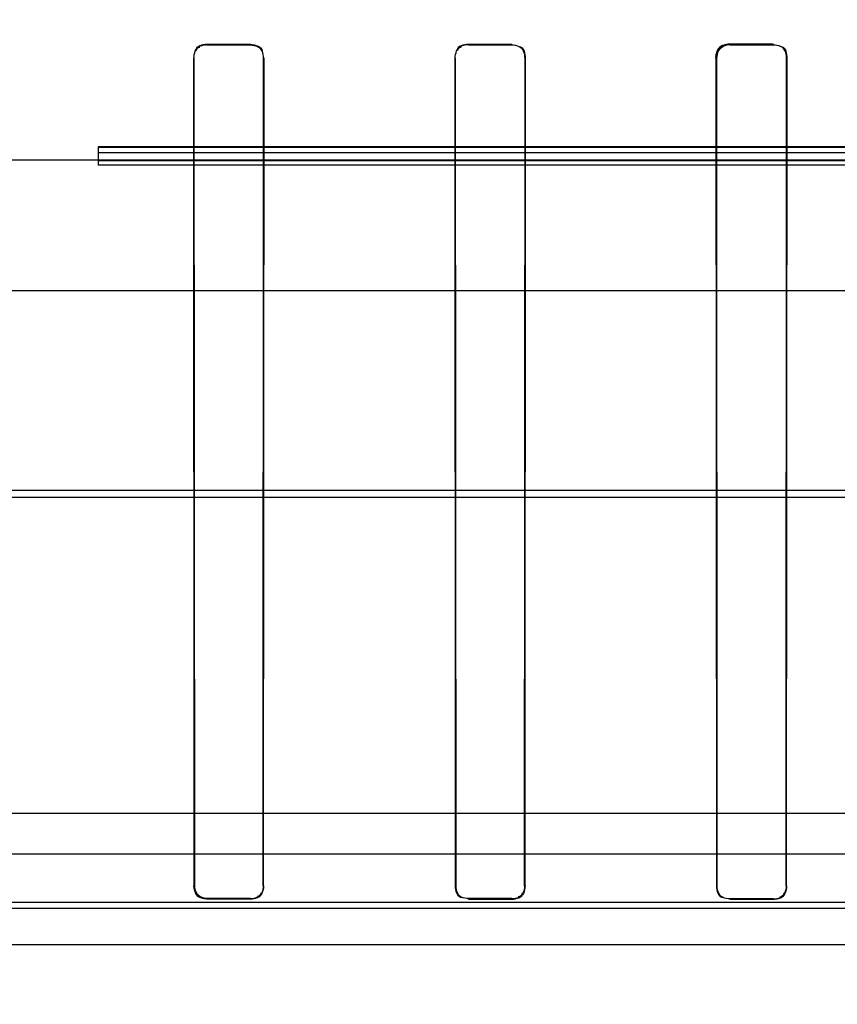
# Model space of a CAD drawing. Header units: millimetres. Extents: x 0 to 297, y 0 to 210.
# Tile 380 of 401: x 242.2581 to 242.3519, y 158.7246 to 158.8376. Entities that reach past the tile are written whole.
import ezdxf

# ---------------------------------------------------------------- set-up
doc = ezdxf.new("R2010")
doc.units = ezdxf.units.MM
doc.header["$LTSCALE"] = 16.335
doc.layers.get('0').update_dxf_attribs({"linetype": 'CONTINUOUS'})
for name, color, linetype in [('AXES_REF', 7, 'CONTINUOUS'), ('INTFCLR_1', 7, 'CONTINUOUS'), ('INTFCLR_144815', 7, 'CONTINUOUS'), ('INTFCLR_72935', 7, 'CONTINUOUS')]:
    doc.layers.add(name, color=color, linetype=linetype)

msp = doc.modelspace()

# ---------------------------------------------------------------- linework, layer by layer
at = {"color": 7, "linetype": 'Continuous'}
for radius in [4.8479140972, 4.8475, 4.8164570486]:
    msp.add_circle((241.5069109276, 154.9564782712), radius, dxfattribs=at)
msp.add_arc((241.5069109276, 154.9564782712), 4.8, 278.2771290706, 261.7228709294, dxfattribs=at)
at = {"layer": 'AXES_REF', "color": 7, "linetype": 'Continuous'}
msp.add_arc((241.5069109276, 154.9564782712), 4.91, 113.0826656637, 66.9173343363, dxfattribs=at)
at = {"layer": 'AXES_REF', "color": 9, "linetype": 'Continuous'}
msp.add_arc((241.5069109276, 154.9564782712), 4.4222561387, 94.4118118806, 85.5881881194, dxfattribs=at)
at = {"layer": 'INTFCLR_1', "color": 6, "linetype": 'Continuous'}
for p, q in [((242.2795507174, 158.8347345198), (242.2845507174, 158.8347354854)), ((242.2845507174, 158.8346801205), (242.2795507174, 158.8346792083)), ((242.3095507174, 158.8347451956), (242.3145507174, 158.8347481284)), ((242.3145507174, 158.8346920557), (242.3095507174, 158.8346892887)), ((242.3395507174, 158.8347679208), (242.3445507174, 158.8347729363)), ((242.3445507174, 158.8347154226), (242.3395507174, 158.8347107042)), ((242.2780008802, 158.8331826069), (242.2780532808, 158.7381826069)), ((242.2780560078, 158.8331826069), (242.278105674, 158.7381826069)), ((242.2859971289, 158.7381826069), (242.2860468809, 158.8331826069)), ((242.2860496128, 158.7381826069), (242.2861021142, 158.8331826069)), ((242.3079908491, 158.8331826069), (242.3080437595, 158.7381826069)), ((242.3080465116, 158.8331826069), (242.3080966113, 158.7381826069)), ((242.31600898, 158.7381826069), (242.3160593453, 158.8331826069)), ((242.3160621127, 158.7381826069), (242.3161153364, 158.8331826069)), ((242.3379688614, 158.8331826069), (242.3380229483, 158.7381826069)), ((242.338025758, 158.8331826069), (242.3380768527, 158.7381826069)), ((242.3460316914, 158.7381826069), (242.3460832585, 158.8331826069)), ((242.3460860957, 158.7381826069), (242.3461407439, 158.8331826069)), ((242.2795507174, 158.7367372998), (242.2845507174, 158.736736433)), ((242.2845507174, 158.7366839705), (242.2795507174, 158.7366848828)), ((242.3095507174, 158.7367277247), (242.3145507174, 158.736725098)), ((242.3145507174, 158.7366720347), (242.3095507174, 158.7366748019)), ((242.3395507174, 158.7367074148), (242.3445507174, 158.7367029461)), ((242.3445507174, 158.7366486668), (242.3395507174, 158.7366533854))]:
    msp.add_line(p, q, dxfattribs=at)
at = {"layer": 'INTFCLR_1', "color": 9, "linetype": 'Continuous'}
for p, q in [((242.2795507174, 158.8346792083), (242.2795507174, 158.8347345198)), ((242.2845507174, 158.8347354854), (242.2845507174, 158.8346801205)), ((242.3095507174, 158.8346892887), (242.3095507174, 158.8347451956)), ((242.3145507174, 158.8347481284), (242.3145507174, 158.8346920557)), ((242.3395507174, 158.8347107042), (242.3395507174, 158.8347679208)), ((242.3445507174, 158.8347729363), (242.3445507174, 158.8347154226)), ((242.2780008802, 158.8331826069), (242.2780560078, 158.8331826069)), ((242.2860468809, 158.8331826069), (242.2861021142, 158.8331826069)), ((242.3079908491, 158.8331826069), (242.3080465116, 158.8331826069)), ((242.3160593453, 158.8331826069), (242.3161153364, 158.8331826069)), ((242.3379688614, 158.8331826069), (242.338025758, 158.8331826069)), ((242.3460832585, 158.8331826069), (242.3461407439, 158.8331826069)), ((242.278105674, 158.7381826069), (242.2780532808, 158.7381826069)), ((242.2860496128, 158.7381826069), (242.2859971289, 158.7381826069)), ((242.3080966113, 158.7381826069), (242.3080437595, 158.7381826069)), ((242.3160621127, 158.7381826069), (242.31600898, 158.7381826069)), ((242.3380768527, 158.7381826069), (242.3380229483, 158.7381826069)), ((242.3460860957, 158.7381826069), (242.3460316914, 158.7381826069)), ((242.2795507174, 158.7366848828), (242.2795507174, 158.7367372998)), ((242.2845507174, 158.736736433), (242.2845507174, 158.7366839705)), ((242.3095507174, 158.7366748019), (242.3095507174, 158.7367277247)), ((242.3145507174, 158.736725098), (242.3145507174, 158.7366720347)), ((242.3395507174, 158.7366533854), (242.3395507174, 158.7367074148)), ((242.3445507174, 158.7367029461), (242.3445507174, 158.7366486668))]:
    msp.add_line(p, q, dxfattribs=at)
at = {"layer": 'INTFCLR_1', "color": 7, "linetype": 'Continuous'}
msp.add_line((242.3381417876, 158.8337680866), (242.338025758, 158.8331826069), dxfattribs=at)
for points in [[(242.3379688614, 158.8331826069), (242.3379702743, 158.8332514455), (242.3379746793, 158.8333201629), (242.3379820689, 158.8333886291), (242.3379924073, 158.8334565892), (242.3380056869, 158.833524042), (242.3380219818, 158.8335912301), (242.3380413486, 158.8336581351), (242.3380637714, 158.8337244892), (242.338089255, 158.8337901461)], [(242.2784924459, 158.7371230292), (242.2784265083, 158.7371932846), (242.2783648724, 158.7372680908), (242.2783078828, 158.7373472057), (242.2782557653, 158.737430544), (242.2782089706, 158.7375176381), (242.2781680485, 158.7376075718), (242.2781332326, 158.7376997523), (242.2781045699, 158.7377939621), (242.2780821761, 158.7378897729), (242.278066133, 158.7379867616), (242.2780564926, 158.7380845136), (242.2780532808, 158.7381826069)], [(242.278105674, 158.7381826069), (242.2781088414, 158.7380869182), (242.2781182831, 158.7379920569), (242.2781338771, 158.7378984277), (242.2781554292, 158.7378065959), (242.2781827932, 158.7377167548), (242.278215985, 158.7376287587), (242.2782549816, 158.7375428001), (242.2782995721, 158.737459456), (242.278349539, 158.7373791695), (242.2784046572, 158.7373023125), (242.2784647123, 158.737229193), (242.2785294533, 158.7371601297)], [(242.2795507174, 158.7366848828), (242.2794647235, 158.7366873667), (242.2793823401, 158.7366944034), (242.2793037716, 158.7367054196), (242.2792299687, 158.7367196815), (242.2791602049, 158.7367367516), (242.2790921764, 158.7367568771), (242.2790248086, 158.7367803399), (242.2789594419, 158.7368066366), (242.2788973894, 158.7368350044), (242.2788389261, 158.7368649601), (242.2787837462, 158.7368963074), (242.2787321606, 158.7369285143), (242.2786842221, 158.7369611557), (242.2786396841, 158.7369940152), (242.2785983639, 158.7370268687), (242.2785601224, 158.7370594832), (242.2785248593, 158.7370916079), (242.2784924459, 158.7371230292)], [(242.2785294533, 158.7371601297), (242.2785599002, 158.7371305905), (242.2785930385, 158.7371003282), (242.2786289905, 158.7370695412), (242.278667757, 158.7370385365), (242.2787095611, 158.7370074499), (242.2787548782, 158.7369762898), (242.2788041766, 158.7369451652), (242.2788572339, 158.7369146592), (242.2789134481, 158.7368854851), (242.2789728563, 158.7368579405), (242.2790354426, 158.7368323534), (242.2791004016, 158.7368093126), (242.279166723, 158.736789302), (242.2792352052, 158.7367722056), (242.2793077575, 158.736757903), (242.2793849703, 158.7367468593), (242.2794660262, 158.7367397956), (242.2795507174, 158.7367372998)]]:
    msp.add_lwpolyline(points, dxfattribs=at)
at = {"layer": 'INTFCLR_1', "color": 6, "linetype": 'Continuous'}
for points in [[(242.2795507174, 158.8347345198), (242.279069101, 158.8347344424), (242.2782719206, 158.8345425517), (242.2782724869, 158.8340609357)], [(242.2795507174, 158.8346792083), (242.2790855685, 158.8346791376), (242.2783161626, 158.8344928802), (242.2783166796, 158.8340277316)], [(242.2845507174, 158.8347354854), (242.2850659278, 158.8347356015), (242.2858916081, 158.8344808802), (242.285891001, 158.8339656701)], [(242.2860468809, 158.8331826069), (242.2860474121, 158.8336597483), (242.2858405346, 158.8344404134), (242.2853633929, 158.8344403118)], [(242.3095507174, 158.8347451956), (242.3090649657, 158.834744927), (242.3082618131, 158.8345499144), (242.3082623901, 158.834064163)], [(242.3095507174, 158.8346892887), (242.3090817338, 158.8346890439), (242.3083067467, 158.8344999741), (242.3083072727, 158.8340309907)], [(242.3160593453, 158.8331826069), (242.3160598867, 158.8336627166), (242.31585292, 158.8344490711), (242.31537281, 158.8344487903)], [(242.3161153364, 158.8331826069), (242.3161158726, 158.8336312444), (242.31598618, 158.8343984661), (242.3155375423, 158.8343981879)], [(242.3460832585, 158.8331826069), (242.3460838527, 158.8336966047), (242.3458222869, 158.8345162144), (242.345308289, 158.834515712)], [(242.3461407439, 158.8331826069), (242.3461413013, 158.833636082), (242.3460131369, 158.8344131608), (242.3455596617, 158.8344126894)], [(242.2860496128, 158.7381826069), (242.2860496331, 158.7376787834), (242.28579125, 158.7368772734), (242.2852874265, 158.7368773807)], [(242.3080437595, 158.7381826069), (242.3080437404, 158.7377092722), (242.3082390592, 158.736930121), (242.3087123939, 158.736929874)], [(242.3080966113, 158.7381826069), (242.3080965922, 158.7376873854), (242.3083599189, 158.7369054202), (242.3088551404, 158.7369051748)], [(242.3160621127, 158.7381826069), (242.3160621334, 158.7376745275), (242.3158012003, 158.7368662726), (242.315293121, 158.7368665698)], [(242.3380229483, 158.7381826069), (242.3380229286, 158.7377053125), (242.338216, 158.7369177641), (242.3386932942, 158.7369173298)], [(242.3380768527, 158.7381826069), (242.3380768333, 158.7376864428), (242.338331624, 158.7368978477), (242.3388277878, 158.73689742)], [(242.3460860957, 158.7381826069), (242.346086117, 158.7376697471), (242.3458273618, 158.7368509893), (242.3453145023, 158.7368514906)], [(242.2845507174, 158.736736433), (242.2850063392, 158.7367363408), (242.2857554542, 158.7369265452), (242.2857554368, 158.737382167)], [(242.3145507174, 158.736725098), (242.315011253, 158.7367248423), (242.3157676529, 158.7369187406), (242.3157676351, 158.7373792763)], [(242.3445507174, 158.7367029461), (242.3450208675, 158.736702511), (242.3457912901, 158.7369039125), (242.3457912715, 158.7373740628)]]:
    msp.add_open_spline(points, degree=3, dxfattribs=at)
at = {"layer": 'INTFCLR_1', "color": 7, "linetype": 'Continuous'}
for points in [[(242.338089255, 158.8337901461), (242.3382815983, 158.8342548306), (242.3387578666, 158.8347403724), (242.3392607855, 158.8347408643)], [(242.3395507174, 158.8347107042), (242.3390409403, 158.8347102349), (242.3384227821, 158.8344143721), (242.3382278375, 158.8339433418)], [(242.3395507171, 158.8347679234), (242.3390556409, 158.8347674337), (242.3382385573, 158.8345649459), (242.3382397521, 158.8340698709)], [(242.339550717, 158.8347107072), (242.3390731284, 158.8347102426), (242.3382852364, 158.834514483), (242.3382862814, 158.8340368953)], [(242.2780532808, 158.7381826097), (242.2780534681, 158.7377111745), (242.278249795, 158.7369361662), (242.2787212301, 158.7369359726)], [(242.278105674, 158.7381826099), (242.2781058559, 158.737727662), (242.2782953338, 158.7369797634), (242.2787502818, 158.7369795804)]]:
    msp.add_open_spline(points, degree=3, dxfattribs=at)
at = {"layer": 'INTFCLR_144815', "color": 6, "linetype": 'Continuous'}
for p, q in [((242.2670507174, 158.8229782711), (242.2670507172, 158.8208805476)), ((242.447015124, 158.822931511), (242.2670507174, 158.8229315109)), ((242.2670507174, 158.8223581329), (242.4546798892, 158.8223581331)), ((242.2670507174, 158.8214332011), (242.4470507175, 158.8214332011)), ((242.4545507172, 158.8208805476), (242.2670507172, 158.8208805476)), ((242.5493198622, 158.7464782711), (242.02131236, 158.7464782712))]:
    msp.add_line(p, q, dxfattribs=at)
at = {"layer": 'INTFCLR_144815', "color": 9, "linetype": 'Continuous'}
for p, q in [((242.5098076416, 158.8229782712), (242.2670507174, 158.8229782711)), ((242.4404953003, 158.8214782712), (241.968878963, 158.8214782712)), ((242.5888027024, 158.8064782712), (241.998449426, 158.8064782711)), ((242.6440459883, 158.7835717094), (241.9365231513, 158.7835717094)), ((241.9800077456, 158.7827866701), (242.6108605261, 158.7827866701)), ((242.4970052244, 158.7418272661), (242.0370962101, 158.7418272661)), ((242.1231874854, 158.7356267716), (242.4109139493, 158.7356267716)), ((242.4064449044, 158.7362657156), (242.1276564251, 158.7362634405)), ((241.8744742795, 158.7314782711), (242.6834933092, 158.7314782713))]:
    msp.add_line(p, q, dxfattribs=at)
at = {"layer": 'INTFCLR_72935', "color": 6, "linetype": 'Continuous'}
for p, q in [((242.2845507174, 158.8347354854), (242.2795507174, 158.8347345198)), ((242.2795507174, 158.8346792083), (242.2845507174, 158.8346801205)), ((242.3145507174, 158.8347481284), (242.3095507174, 158.8347451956)), ((242.3095507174, 158.8346892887), (242.3145507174, 158.8346920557)), ((242.3445507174, 158.8347729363), (242.3395507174, 158.8347679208)), ((242.3395507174, 158.8347107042), (242.3445507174, 158.8347154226)), ((242.2780008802, 158.8331826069), (242.2780532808, 158.7381826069)), ((242.278105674, 158.7381826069), (242.2780560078, 158.8331826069)), ((242.2860468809, 158.8331826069), (242.2859971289, 158.7381826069)), ((242.2860496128, 158.7381826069), (242.2861021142, 158.8331826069)), ((242.3079908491, 158.8331826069), (242.3080437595, 158.7381826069)), ((242.3080966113, 158.7381826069), (242.3080465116, 158.8331826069)), ((242.3160593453, 158.8331826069), (242.31600898, 158.7381826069)), ((242.3160621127, 158.7381826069), (242.3161153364, 158.8331826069)), ((242.3379688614, 158.8331826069), (242.3380229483, 158.7381826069)), ((242.3380768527, 158.7381826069), (242.338025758, 158.8331826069)), ((242.3460832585, 158.8331826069), (242.3460316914, 158.7381826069)), ((242.3460860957, 158.7381826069), (242.3461407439, 158.8331826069)), ((242.2845507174, 158.736736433), (242.2795507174, 158.7367372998)), ((242.2795507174, 158.7366848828), (242.2845507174, 158.7366839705)), ((242.3145507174, 158.736725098), (242.3095507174, 158.7367277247)), ((242.3095507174, 158.7366748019), (242.3145507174, 158.7366720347)), ((242.3445507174, 158.7367029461), (242.3395507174, 158.7367074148)), ((242.3395507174, 158.7366533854), (242.3445507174, 158.7366486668))]:
    msp.add_line(p, q, dxfattribs=at)
at = {"layer": 'INTFCLR_72935', "color": 9, "linetype": 'Continuous'}
for p, q in [((242.2795507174, 158.8347345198), (242.2795507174, 158.8346792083)), ((242.2845507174, 158.8346801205), (242.2845507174, 158.8347354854)), ((242.3095507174, 158.8347451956), (242.3095507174, 158.8346892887)), ((242.3145507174, 158.8346920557), (242.3145507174, 158.8347481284)), ((242.3395507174, 158.8347679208), (242.3395507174, 158.8347107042)), ((242.3445507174, 158.8347154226), (242.3445507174, 158.8347729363)), ((242.2780560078, 158.8331826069), (242.2780008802, 158.8331826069)), ((242.2861021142, 158.8331826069), (242.2860468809, 158.8331826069)), ((242.3080465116, 158.8331826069), (242.3079908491, 158.8331826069)), ((242.3161153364, 158.8331826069), (242.3160593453, 158.8331826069)), ((242.338025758, 158.8331826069), (242.3379688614, 158.8331826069)), ((242.3461407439, 158.8331826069), (242.3460832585, 158.8331826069)), ((242.2780532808, 158.7381826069), (242.278105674, 158.7381826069)), ((242.2859971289, 158.7381826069), (242.2860496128, 158.7381826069)), ((242.3080437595, 158.7381826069), (242.3080966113, 158.7381826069)), ((242.31600898, 158.7381826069), (242.3160621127, 158.7381826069)), ((242.3380229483, 158.7381826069), (242.3380768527, 158.7381826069)), ((242.3460316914, 158.7381826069), (242.3460860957, 158.7381826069)), ((242.2795507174, 158.7367372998), (242.2795507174, 158.7366848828)), ((242.2845507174, 158.7366839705), (242.2845507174, 158.7367364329)), ((242.3095507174, 158.7367277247), (242.3095507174, 158.7366748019)), ((242.3145507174, 158.7366720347), (242.3145507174, 158.736725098)), ((242.3395507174, 158.7367074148), (242.3395507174, 158.7366533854)), ((242.3445507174, 158.7366486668), (242.3445507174, 158.7367029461))]:
    msp.add_line(p, q, dxfattribs=at)
at = {"layer": 'INTFCLR_72935', "color": 7, "linetype": 'Continuous'}
msp.add_line((242.338025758, 158.8331826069), (242.3381420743, 158.833768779), dxfattribs=at)
for points in [[(242.338089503, 158.8337907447), (242.3380643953, 158.8337262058), (242.3380420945, 158.833660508), (242.3380226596, 158.8335937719), (242.3380061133, 158.833525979), (242.3379925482, 158.8334573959), (242.3379820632, 158.8333885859), (242.3379746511, 158.8333198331), (242.337970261, 158.8332511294), (242.3379688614, 158.8331826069)], [(242.2785287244, 158.7371608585), (242.2784652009, 158.7372286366), (242.2784058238, 158.7373007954), (242.2783509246, 158.7373771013), (242.2783007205, 158.7374574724), (242.2782556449, 158.7375414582), (242.2782162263, 158.7376281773), (242.2781826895, 158.7377170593), (242.27815508, 158.7378078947), (242.2781335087, 158.7379002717), (242.2781180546, 158.7379937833), (242.2781087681, 158.7380880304), (242.278105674, 158.7381826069)], [(242.2795507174, 158.7367372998), (242.2794682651, 158.7367396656), (242.2793891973, 158.736746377), (242.2793137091, 158.7367569), (242.2792427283, 158.7367705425), (242.2791755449, 158.7367868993), (242.2791099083, 158.7368062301), (242.2790447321, 158.7368288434), (242.2789813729, 158.7368542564), (242.2789212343, 158.7368816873), (242.2788646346, 158.7369106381), (242.2788112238, 158.7369409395), (242.2787612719, 158.7369720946), (242.278714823, 158.7370037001), (242.2786716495, 158.737035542), (242.2786315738, 158.7370674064), (242.2785944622, 158.7370990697), (242.2785602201, 158.7371302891), (242.2785287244, 158.7371608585)]]:
    msp.add_lwpolyline(points, dxfattribs=at)
at = {"layer": 'INTFCLR_72935', "color": 6, "linetype": 'Continuous'}
for points in [[(242.2780560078, 158.8331826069), (242.2780554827, 158.8336550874), (242.2782541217, 158.8344313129), (242.2787266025, 158.8344313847)], [(242.2795507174, 158.8347345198), (242.2790413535, 158.8347344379), (242.2782206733, 158.8344904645), (242.2782212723, 158.8339811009)], [(242.2845507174, 158.8347354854), (242.2850630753, 158.8347356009), (242.285886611, 158.8344865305), (242.2858860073, 158.8339741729)], [(242.2845507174, 158.8346801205), (242.2850482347, 158.8346802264), (242.2858449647, 158.8344332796), (242.2858444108, 158.8339357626)], [(242.3080465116, 158.8331826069), (242.3080459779, 158.8336584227), (242.3082462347, 158.8344398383), (242.3087220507, 158.8344400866)], [(242.3095507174, 158.8347451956), (242.3090713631, 158.8347449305), (242.3082741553, 158.8345613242), (242.3082747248, 158.8340819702)], [(242.3145507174, 158.8346920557), (242.3150523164, 158.8346923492), (242.3158557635, 158.8344434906), (242.3158551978, 158.8339418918)], [(242.3161153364, 158.8331826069), (242.3161158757, 158.8336338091), (242.3159821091, 158.8344038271), (242.3155309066, 158.8344035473)], [(242.3445507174, 158.8347154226), (242.3450634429, 158.8347159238), (242.345882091, 158.8344567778), (242.3458814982, 158.8339440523)], [(242.3461407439, 158.8331826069), (242.3461413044, 158.8336386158), (242.3460091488, 158.8344184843), (242.3455531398, 158.8344180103)], [(242.2859971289, 158.7381826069), (242.2859971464, 158.7377237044), (242.2858007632, 158.7369717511), (242.2853418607, 158.736971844)], [(242.3080437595, 158.7381826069), (242.3080437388, 158.7376695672), (242.3083162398, 158.7368593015), (242.3088292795, 158.7368590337)], [(242.31600898, 158.7381826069), (242.3160089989, 158.7376929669), (242.3157584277, 158.7369135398), (242.3152687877, 158.7369138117)], [(242.3380229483, 158.7381826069), (242.3380229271, 158.7376687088), (242.3382861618, 158.7368515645), (242.3388000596, 158.7368510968)], [(242.3460316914, 158.7381826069), (242.3460317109, 158.7376874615), (242.3457812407, 158.7368973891), (242.3452860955, 158.7368978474)], [(242.2795507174, 158.7366848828), (242.2790799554, 158.7366849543), (242.2783053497, 158.7368801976), (242.2783053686, 158.7373509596)], [(242.2845507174, 158.7366839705), (242.2850258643, 158.7366838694), (242.2858047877, 158.7368864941), (242.2858047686, 158.7373616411)], [(242.3095507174, 158.7367277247), (242.3090901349, 158.7367279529), (242.3083350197, 158.7369239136), (242.3083350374, 158.7373844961)], [(242.3145507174, 158.7366720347), (242.3150299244, 158.7366717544), (242.3158155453, 158.7368762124), (242.3158155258, 158.7373554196)], [(242.3395507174, 158.7367074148), (242.3390803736, 158.7367078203), (242.3383120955, 158.7369129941), (242.3383121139, 158.737383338)], [(242.3445507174, 158.7366486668), (242.3450404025, 158.7366481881), (242.3458410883, 158.7368612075), (242.3458410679, 158.7373508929)]]:
    msp.add_open_spline(points, degree=3, dxfattribs=at)
at = {"layer": 'INTFCLR_72935', "color": 7, "linetype": 'Continuous'}
for points in [[(242.3379688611, 158.8331826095), (242.3379682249, 158.8336829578), (242.3381786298, 158.8345056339), (242.3386789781, 158.8345050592)], [(242.3380257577, 158.8331826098), (242.338025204, 158.8336647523), (242.3382277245, 158.8344574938), (242.3387098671, 158.8344570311)], [(242.3381420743, 158.833768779), (242.3383273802, 158.8342158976), (242.3387851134, 158.8346837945), (242.3392691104, 158.8346842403)], [(242.3395507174, 158.8347679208), (242.3390910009, 158.8347674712), (242.338485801, 158.8345907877), (242.3383098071, 158.834166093)], [(242.2795507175, 158.7367373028), (242.2790955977, 158.7367375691), (242.2783475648, 158.7369274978), (242.2783474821, 158.7373826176)]]:
    msp.add_open_spline(points, degree=3, dxfattribs=at)

doc.saveas('drawing.dxf')
